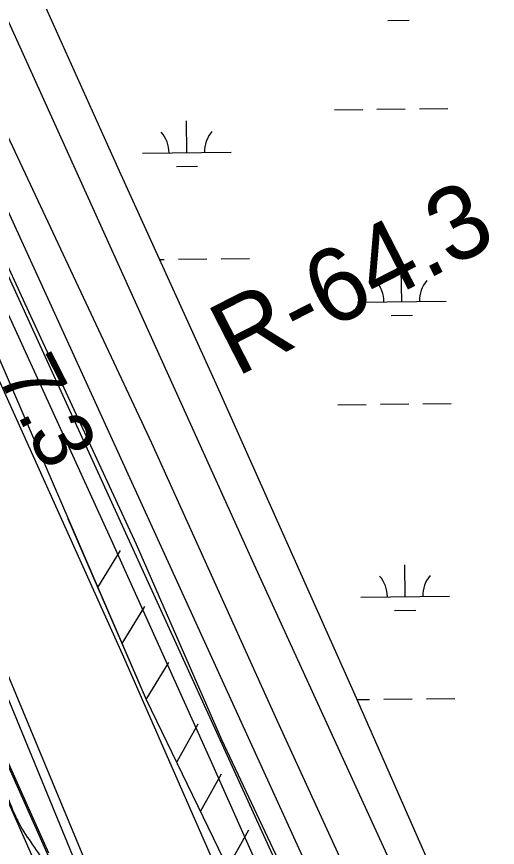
# Model space of a CAD drawing. Extents: x 3684037 to 3722149, y 433263 to 459021.
# Drawn here: x 3711223 to 3711766, y 442103 to 443040 of the extents above; entities that cross this region are included whole.
import ezdxf

# ---------------------------------------------------------------- set-up
doc = ezdxf.new("R2010")
doc.units = 0
for name, color, linetype in [('V-FLOD-BASE', 7, 'Continuous'), ('V-LEVE-TOET', 7, 'Continuous'), ('V-RIVR-EDGE', 7, 'Continuous'), ('V-RIVR-IDEN', 7, 'Continuous'), ('V-RIVR-RANG', 7, 'Continuous'), ('V-RIVR-RANG-IDEN', 7, 'Continuous'), ('V-ROAD-CNTR', 7, 'Continuous'), ('V-RRAP-FSHR', 7, 'Continuous'), ('V-RRAP-RVMT', 7, 'Continuous'), ('V-SITE-VEGE', 7, 'Continuous'), ('V-SURV-LINE', 7, 'Continuous'), ('V-TOPO-DPTH', 7, 'Continuous'), ('V-TOPO-MINR', 7, 'Continuous'), ('V-TOPO-WATR', 7, 'Continuous'), ('V-UTIL-IDEN', 7, 'Continuous'), ('V-WETL-SWMP', 7, 'Continuous')]:
    doc.layers.add(name, color=color, linetype=linetype)

msp = doc.modelspace()

# ---------------------------------------------------------------- linework, layer by layer
at = {"layer": 'V-FLOD-BASE'}
msp.add_lwpolyline([(3711570.43, 441978.74), (3711454.8, 442224.92), (3711358.33, 442445.04), (3711236.89, 442707.44), (3711127.07, 442946.67), (3711049.78, 443120.45)], dxfattribs=at)
at = {"layer": 'V-LEVE-TOET'}
for points in [[(3710991.32, 443347.72), (3710992.03, 443346.35), (3711005.96, 443324.34), (3711016.42, 443308.12), (3711022.22, 443297.7), (3711025.12, 443295.96), (3711029.76, 443295.97), (3711036.71, 443298.3), (3711040.77, 443297.72), (3711045.99, 443293.09), (3711047.15, 443291.93), (3711048.32, 443284.98), (3711048.9, 443281.5), (3711047.76, 443264.7), (3711058.81, 443236.89), (3711195.35, 442942.63), (3711375.48, 442559.75), (3711516.68, 442246.95), (3711627.09, 442006.55)], [(3711565.06, 441926.01), (3711441.87, 442202.32), (3711329.72, 442450.82), (3711195.49, 442743.93), (3711172.83, 442792.58), (3711162.36, 442821.55), (3711151.32, 442846.46), (3711140.28, 442870.79), (3711122.27, 442903.22), (3711101.93, 442949.56), (3711072.3, 443011.54), (3711029.29, 443110.6)]]:
    msp.add_lwpolyline(points, dxfattribs=at)
at = {"layer": 'V-RIVR-EDGE'}
msp.add_spline([(3710881.85, 442907.17), (3710900.3, 442872.76), (3710912.89, 442844.25), (3710926.84, 442815.27), (3710939.89, 442789.92), (3710950.22, 442762.31), (3710961.88, 442723.85), (3710972.69, 442706.64), (3710987.55, 442681.29), (3711004.19, 442645.52), (3711013.15, 442612.95), (3711017.62, 442590.33), (3711028.39, 442559.55), (3711043.23, 442525.61), (3711061.24, 442493.46), (3711083.32, 442464.01), (3711101.79, 442435.48), (3711123.37, 442385.69), (3711146.29, 442329.57), (3711160.2, 442285.22), (3711177.71, 442238.15), (3711205.6, 442178.4), (3711227.63, 442127.25), (3711258.71, 442079.24), (3711273.08, 442038.51), (3711277.08, 442009.57), (3711279.27, 441982.43), (3711285.11, 441965.69), (3711299.53, 441946.66), (3711314.4, 441925.82), (3711322.93, 441901.39), (3711344.09, 441864.26), (3711361.61, 441818.09), (3711381.38, 441766.05), (3711387.6, 441724.88), (3711408.3, 441685.04), (3711430.33, 441634.35), (3711446.97, 441597.23), (3711483.42, 441524.79), (3711505.9, 441474.1), (3711521.64, 441439.69), (3711545.49, 441393.97), (3711577.41, 441319.28), (3711605.29, 441255.01), (3711666.49, 441137.74), (3711693.94, 441084.32), (3711722.25, 441011.45), (3711736.18, 440977.51), (3711773.54, 440908.24), (3711800.07, 440850.29), (3711813.99, 440812.28), (3711827.94, 440785.11), (3711836.49, 440767.46), (3711872.07, 440711.3), (3711903.57, 440647.92), (3711936.4, 440576.4), (3711963.82, 440513.48), (3711991.74, 440467.29), (3712009.3, 440437.41), (3712020.05, 440394.43), (3712026.76, 440365.47), (3712043.42, 440336.04), (3712066.37, 440292.58), (3712088.89, 440257.25), (3712109.18, 440235.05), (3712138.9, 440183.88), (3712150.57, 440149.03), (3712155.9, 440111.04), (3712162.18, 440090.68), (3712177.89, 440044.52), (3712191.39, 440016), (3712212.53, 439972.54), (3712246.76, 439918.65), (3712265.21, 439881.98), (3712282.72, 439834), (3712320.51, 439756.14), (3712342.1, 439710.42), (3712373.62, 439655.63), (3712403.35, 439610.34), (3712425.83, 439558.28), (3712451.47, 439505.77), (3712470.39, 439476.33), (3712503.75, 439435.1), (3712518.6, 439408.84), (3712544.23, 439350.45), (3712559.09, 439322.83), (3712605.51, 439263.94), (3712623.98, 439233.6), (3712641.51, 439193.31), (3712662.18, 439142.17), (3712689.17, 439086.03), (3712722.5, 439033.5), (3712753.58, 438981.88), (3712765.15, 438962.6)], degree=3, dxfattribs=at)
at = {"layer": 'V-ROAD-CNTR'}
msp.add_lwpolyline([(3710393.02, 444727.69), (3710641.61, 444250), (3710817.86, 443893.88), (3711037.73, 443419.98), (3711197.76, 443070.03), (3711490.99, 442422.97), (3711750.12, 441857.32), (3711840.88, 441668.92), (3712186.17, 441036.48), (3712590.75, 440311.07), (3712879.98, 439780.16), (3713036.49, 439491.2), (3713175.22, 439193.41), (3713278.17, 438972.16)], dxfattribs=at)
at = {"layer": 'V-RRAP-FSHR'}
for p, q in [((3711314.83, 442396.54), (3711340.41, 442438.13)), ((3711314.83, 442396.54), (3711340.41, 442438.13)), ((3711342.17, 442333.36), (3711367.75, 442374.96)), ((3711342.17, 442333.36), (3711367.75, 442374.96)), ((3711369.5, 442270.19), (3711395.09, 442311.79)), ((3711369.5, 442270.19), (3711395.09, 442311.79)), ((3711404.34, 442200.27), (3711428.14, 442242.91)), ((3711404.34, 442200.27), (3711428.14, 442242.91)), ((3711430.67, 442143.84), (3711454.48, 442186.48)), ((3711430.67, 442143.84), (3711454.48, 442186.48)), ((3711461.32, 442080.52), (3711485.12, 442123.16)), ((3711461.32, 442080.52), (3711485.12, 442123.16))]:
    msp.add_line(p, q, dxfattribs=at)
for points in [[(3710219.36, 444700.16), (3710405.05, 444328.82), (3710632.08, 443905.61), (3710829.82, 443472.46), (3710874.19, 443372.05), (3710940.18, 443211.19), (3711150.7, 442775.78), (3711369.41, 442270.41), (3711583.94, 441827.2), (3711640.29, 441693.5), (3711911.6, 441196.46), (3712334.08, 440407.06), (3712777.04, 439605.31), (3712909.03, 439353.17), (3713100.31, 438966.64)], [(3710449.88, 443948.54), (3711032.4, 442732.84), (3711461.51, 441700.35), (3711800.31, 440955.81), (3712037.99, 440494.59), (3712458, 439603.75), (3712696.92, 439205.07), (3712836.7, 438963.43)], [(3711281.11, 442474.45), (3711369.41, 442270.41), (3711583.94, 441827.2), (3711614.33, 441755.07)]]:
    msp.add_lwpolyline(points, dxfattribs=at)
at = {"layer": 'V-RRAP-RVMT'}
msp.add_line((3711138.09, 442366.89), (3711259.29, 442097.19), dxfattribs=at)
at = {"layer": 'V-SITE-VEGE'}
for points in [[(3710992.23, 443105.71), (3711036.13, 443000.46), (3711342.19, 442321.69), (3711635.22, 441653.55)], [(3711289.23, 442087.36), (3711075.64, 442606.51), (3710934.48, 442912.78), (3710906.02, 442967.17), (3710884.68, 443003.83), (3710868.1, 443021.56), (3710840.86, 443045.19)]]:
    msp.add_lwpolyline(points, dxfattribs=at)
at = {"layer": 'V-SURV-LINE'}
for points in [[(3710785.68, 443757.3), (3711738.36, 441671.51)], [(3711711.07, 441659.05), (3710758.39, 443744.84)]]:
    msp.add_lwpolyline(points, dxfattribs=at)
at = {"layer": 'V-TOPO-DPTH'}
msp.add_lwpolyline([(3711302.74, 441952.9), (3711100.45, 442411.32), (3711086.35, 442443.13), (3711072.18, 442474.91), (3711057.91, 442506.65), (3711043.57, 442538.36), (3711029.17, 442570.04), (3711014.77, 442601.72), (3711000.36, 442633.39), (3710985.94, 442665.07), (3710847.25, 442969.55), (3710832.11, 443002.78), (3710816.96, 443036.02), (3710801.81, 443069.25)], dxfattribs=at)
at = {"layer": 'V-TOPO-MINR'}
msp.add_lwpolyline([(3711421.61, 441729.31), (3711093.75, 442463.83), (3711089.72, 442472.83), (3711085.69, 442481.83), (3711081.65, 442490.82), (3711077.6, 442499.8), (3711073.55, 442508.79), (3711069.49, 442517.77), (3711065.43, 442526.75), (3711061.36, 442535.73), (3710836.59, 443032.08), (3710834.39, 443036.94), (3710832.2, 443041.82)], dxfattribs=at)
at = {"layer": 'V-TOPO-WATR'}
msp.add_lwpolyline([(3711302.74, 441952.9), (3711100.45, 442411.32), (3711086.35, 442443.13), (3711072.18, 442474.91), (3711057.91, 442506.65), (3711043.57, 442538.36), (3711029.17, 442570.04), (3711014.77, 442601.72), (3711000.36, 442633.39), (3710985.94, 442665.07), (3710847.25, 442969.55), (3710832.11, 443002.78), (3710816.96, 443036.02), (3710801.81, 443069.25)], dxfattribs=at)
at = {"layer": 'V-UTIL-IDEN'}
for points in [[(3710219.36, 444700.16), (3710405.05, 444328.82), (3710632.08, 443905.61), (3710829.82, 443472.46), (3710874.19, 443372.05), (3710940.18, 443211.19), (3711150.7, 442775.78), (3711369.41, 442270.41), (3711583.94, 441827.2), (3711640.29, 441693.5), (3711911.6, 441196.46), (3712334.08, 440407.06), (3712777.04, 439605.31), (3712909.03, 439353.17), (3713100.31, 438966.64)], [(3711281.11, 442474.45), (3711369.41, 442270.41), (3711583.94, 441827.2), (3711614.33, 441755.07)]]:
    msp.add_lwpolyline(points, dxfattribs=at)
at = {"layer": 'V-WETL-SWMP'}
for p, q in [((3711208.69, 443155.6), (3711338.7, 442866.61)), ((3711641.98, 443036.05), (3711665.98, 443036.33)), ((3711581.74, 442935.34), (3711613.74, 442935.71)), ((3711629.74, 442935.9), (3711661.74, 442936.27)), ((3711677.73, 442936.46), (3711709.73, 442936.83)), ((3711415.23, 442886.97), (3711414.81, 442922.97)), ((3711365.23, 442886.39), (3711465.23, 442887.55)), ((3711338.7, 442866.61), (3711447.85, 442626.82)), ((3711403.41, 442871.4), (3711427.41, 442871.68)), ((3711384.25, 442766.53), (3711389.78, 442766.6)), ((3711405.78, 442766.78), (3711437.78, 442767.15)), ((3711453.78, 442767.34), (3711485.78, 442767.71)), ((3711657.67, 442718.97), (3711657.25, 442754.97)), ((3711607.68, 442718.39), (3711707.67, 442719.55)), ((3711645.85, 442703.4), (3711669.85, 442703.68)), ((3711447.85, 442626.82), (3711604.97, 442275.46)), ((3711585.61, 442602.69), (3711617.61, 442603.06)), ((3711633.61, 442603.25), (3711665.61, 442603.62)), ((3711681.61, 442603.81), (3711713.6, 442604.18)), ((3711661.54, 442386.32), (3711661.12, 442422.31)), ((3711611.55, 442385.73), (3711711.54, 442386.9)), ((3711649.72, 442370.75), (3711673.72, 442371.03)), ((3711604.97, 442275.46), (3711731.51, 441987.85)), ((3711607.26, 442270.24), (3711621.48, 442270.41)), ((3711637.48, 442270.6), (3711669.48, 442270.97)), ((3711685.48, 442271.15), (3711717.47, 442271.53))]:
    msp.add_line(p, q, dxfattribs=at)
for centre, start, end in [((3711470.46, 442888.09), 139.89486, 181.43852), ((3711359.98, 442886.8), 359.89487, 41.43853), ((3711602.43, 442718.8), 359.89487, 41.43853), ((3711712.91, 442720.09), 139.89486, 181.43852), ((3711606.3, 442386.15), 359.89487, 41.43853), ((3711716.78, 442387.43), 139.89486, 181.43852)]:
    msp.add_arc(centre, 35.25, start, end, dxfattribs=at)

# ---------------------------------------------------------------- texts
at = {"layer": 'V-RIVR-IDEN'}
msp.add_text('Aerial', height=83, rotation=294.6902, dxfattribs=at).set_placement((3711045.67, 442271.29))
at = {"layer": 'V-RIVR-RANG'}
msp.add_text('7.3', height=67, rotation=296.97833, dxfattribs=at).set_placement((3711200.49, 442636.74))
at = {"layer": 'V-RIVR-RANG-IDEN'}
msp.add_text('R-64.3', height=83, rotation=27.12093, dxfattribs=at).set_placement((3711471.26, 442633.55))

doc.saveas('drawing.dxf')
